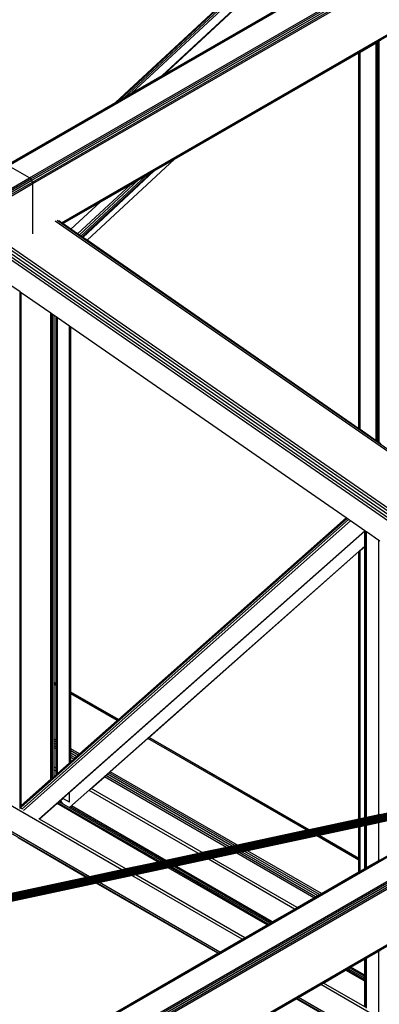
# Model space of a CAD drawing. Header units: millimetres. Extents: x 10 to 1250, y -62 to 528.
# Tile 728 of 909: x 621.339 to 621.894, y 519.521 to 521.041. Entities that reach past the tile are written whole.
import ezdxf

# ---------------------------------------------------------------- set-up
doc = ezdxf.new("R2010")
doc.units = ezdxf.units.MM
doc.header["$LTSCALE"] = 0.05

msp = doc.modelspace()

# ---------------------------------------------------------------- linework, layer by layer
at = {"color": 8}
for p, q in [((621.3202, 520.8158), (624.0731, 522.4052)), ((621.3222, 520.8151), (624.0731, 522.4033)), ((621.3543, 520.7965), (624.0993, 522.3814)), ((621.3562, 520.7949), (624.102, 522.3802)), ((621.3579, 520.7927), (624.1041, 522.3782)), ((621.359, 520.7901), (624.1069, 522.3766)), ((621.3594, 520.7876), (624.1071, 522.374)), ((621.404, 520.7273), (624.094, 522.2803)), ((621.4054, 520.7263), (624.0934, 522.2782)), ((621.4872, 520.9128), (621.8489, 521.2489)), ((621.492, 520.9156), (621.8627, 521.26)), ((621.5008, 520.9207), (621.8627, 521.257)), ((621.512, 520.9272), (621.8627, 521.253)), ((621.5592, 520.9544), (621.8627, 521.2364)), ((621.562, 520.956), (621.8627, 521.2354)), ((621.562, 520.956), (621.8614, 521.1289)), ((621.8646, 520.9907), (621.8895, 521.0051)), ((621.8895, 521.0051), (621.8916, 521.0063)), ((621.8895, 520.3909), (621.8895, 521.0051)), ((621.8916, 521.0063), (621.8917, 521.0064)), ((621.8916, 520.3895), (621.8916, 521.0063)), ((621.8917, 521.0064), (621.8928, 521.007)), ((621.8917, 520.3893), (621.8917, 521.0064)), ((621.8928, 521.007), (621.894, 521.0077)), ((621.8928, 520.3886), (621.8928, 521.007)), ((621.894, 521.0077), (621.8964, 521.0091)), ((621.894, 520.3878), (621.894, 521.0077)), ((621.8627, 520.9896), (621.8632, 520.9899)), ((621.8632, 520.9899), (621.8646, 520.9907)), ((621.8632, 520.4091), (621.8632, 520.9899)), ((621.8646, 520.4082), (621.8646, 520.9907)), ((621.578, 520.8253), (621.8627, 520.9896)), ((621.8627, 520.4094), (621.8627, 520.9896)), ((621.512, 520.9272), (621.5592, 520.9544)), ((621.5592, 520.9544), (621.562, 520.956)), ((621.4872, 520.9128), (621.492, 520.9156)), ((621.492, 520.9156), (621.5008, 520.9207)), ((621.5008, 520.9207), (621.512, 520.9272)), ((621.3185, 520.8154), (621.4872, 520.9128)), ((621.4433, 520.7001), (621.578, 520.8253)), ((621.547, 520.8073), (621.578, 520.8253)), ((621.3543, 520.7965), (621.3222, 520.8151)), ((621.4365, 520.7047), (621.547, 520.8073)), ((621.5425, 520.8047), (621.547, 520.8073)), ((618.5944, 519.2031), (621.3543, 520.7965)), ((618.5964, 519.2016), (621.3562, 520.7949)), ((618.5981, 519.1993), (621.3579, 520.7927)), ((621.3562, 520.7949), (621.3543, 520.7965)), ((621.3579, 520.7927), (621.3562, 520.7949)), ((621.359, 520.7901), (621.3579, 520.7927)), ((621.4313, 520.7084), (621.5228, 520.7934)), ((621.4337, 520.7067), (621.534, 520.7998)), ((621.4355, 520.7054), (621.5425, 520.8047)), ((621.5106, 520.7864), (621.5228, 520.7934)), ((621.5228, 520.7934), (621.534, 520.7998)), ((621.534, 520.7998), (621.5425, 520.8047)), ((618.5992, 519.1967), (621.359, 520.7901)), ((618.5996, 519.1942), (621.3594, 520.7876)), ((621.3594, 520.7876), (621.359, 520.7901)), ((621.3594, 520.71), (621.3594, 520.7876)), ((621.4286, 520.7102), (621.5106, 520.7864)), ((621.4635, 520.7591), (621.5106, 520.7864)), ((621.4059, 520.7259), (621.4635, 520.7591)), ((621.4184, 520.7173), (621.4635, 520.7591)), ((622.3976, 520.0344), (621.3938, 520.7298)), ((622.4001, 520.0358), (621.3969, 520.7309)), ((621.404, 520.7273), (621.3995, 520.7304)), ((621.4054, 520.7263), (621.404, 520.7273)), ((621.4059, 520.7259), (621.4054, 520.7263)), ((621.4184, 520.7173), (621.4059, 520.7259)), ((621.4286, 520.7102), (621.4184, 520.7173)), ((621.4313, 520.7084), (621.4286, 520.7102)), ((621.4337, 520.7067), (621.4313, 520.7084)), ((621.4355, 520.7054), (621.4337, 520.7067)), ((621.4365, 520.7047), (621.4355, 520.7054)), ((621.4433, 520.7001), (621.4365, 520.7047)), ((622.3252, 519.9926), (621.322, 520.6877)), ((622.3289, 519.9947), (621.3251, 520.6902)), ((621.8627, 520.4094), (621.4433, 520.7001)), ((622.3134, 519.9858), (621.3168, 520.6762)), ((622.3168, 519.9878), (621.3176, 520.6801)), ((622.321, 519.9902), (621.3194, 520.6841)), ((621.3399, 520.6204), (621.3225, 520.6325)), ((621.3399, 519.8263), (621.3399, 520.6204)), ((621.3416, 520.6192), (621.3399, 520.6204)), ((621.3416, 519.8278), (621.3416, 520.6192)), ((621.3874, 520.5875), (621.3416, 520.6192)), ((621.3889, 520.5865), (621.3874, 520.5875)), ((621.3874, 520.0206), (621.3874, 520.5875)), ((621.3898, 520.5858), (621.3889, 520.5865)), ((621.3889, 520.0198), (621.3889, 520.5865)), ((621.3898, 520.0192), (621.3898, 520.5858)), ((621.3925, 520.5839), (621.3898, 520.5858)), ((621.3953, 520.582), (621.3925, 520.5839)), ((621.3925, 520.0176), (621.3925, 520.5839)), ((621.3976, 520.5804), (621.3953, 520.582)), ((621.3953, 520.016), (621.3953, 520.582)), ((621.3976, 519.8774), (621.3976, 520.5804)), ((621.4163, 520.5675), (621.3976, 520.5804)), ((621.418, 520.5663), (621.4163, 520.5675)), ((621.4163, 520.0039), (621.4163, 520.5675)), ((621.843, 520.2718), (621.418, 520.5663)), ((621.418, 520.0029), (621.418, 520.5663)), ((621.8632, 520.4091), (621.8627, 520.4094)), ((621.8646, 520.4082), (621.8632, 520.4091)), ((621.8895, 520.3909), (621.8646, 520.4082)), ((621.8916, 520.3895), (621.8895, 520.3909)), ((621.8917, 520.3893), (621.8916, 520.3895)), ((621.8928, 520.3886), (621.8917, 520.3893)), ((621.894, 520.3878), (621.8928, 520.3886)), ((621.8964, 520.3861), (621.894, 520.3878)), ((621.3416, 519.8276), (621.8432, 520.2717)), ((621.3416, 519.8256), (621.8445, 520.2708)), ((621.3423, 519.8225), (621.8468, 520.2692)), ((621.3451, 519.8203), (621.8497, 520.2672)), ((621.4915, 519.9605), (621.843, 520.2718)), ((621.8432, 520.2717), (621.843, 520.2718)), ((621.8445, 520.2708), (621.8432, 520.2717)), ((621.8468, 520.2692), (621.8445, 520.2708)), ((621.8497, 520.2672), (621.8468, 520.2692)), ((621.8718, 520.2519), (621.8497, 520.2672)), ((621.3689, 519.8066), (621.8718, 520.2519)), ((621.4163, 519.848), (621.8717, 520.2513)), ((621.8717, 520.2513), (621.8721, 520.2517)), ((621.8717, 520.2283), (621.8717, 520.2513)), ((621.8721, 520.2517), (621.8718, 520.2519)), ((621.8724, 520.2515), (621.8721, 520.2517)), ((621.8724, 520.2289), (621.8724, 520.2515)), ((621.8741, 520.2503), (621.8724, 520.2515)), ((621.8741, 520.2304), (621.8741, 520.2503)), ((621.8745, 520.25), (621.8741, 520.2503)), ((621.8745, 520.2308), (621.8745, 520.25)), ((621.8932, 520.2371), (621.8745, 520.25)), ((621.8724, 520.2289), (621.8741, 520.2304)), ((621.8741, 520.2304), (621.8745, 520.2308)), ((621.8741, 520.2299), (621.8741, 520.2304)), ((621.8741, 520.2299), (621.8745, 520.2303)), ((621.8745, 520.2303), (621.8745, 520.2308)), ((621.8745, 519.8095), (621.8745, 520.2303)), ((621.8932, 519.8135), (621.8932, 520.2371)), ((621.8949, 520.2359), (621.8932, 520.2371)), ((621.4161, 519.8248), (621.8717, 520.2283)), ((621.5389, 519.9331), (621.8627, 520.2198)), ((621.8627, 520.2198), (621.8632, 520.2202)), ((621.8627, 519.807), (621.8627, 520.2198)), ((621.8632, 520.2202), (621.8646, 520.2215)), ((621.8632, 519.8071), (621.8632, 520.2202)), ((621.8646, 520.2215), (621.8717, 520.2278)), ((621.8646, 519.8074), (621.8646, 520.2215)), ((621.8717, 520.2283), (621.8724, 520.2289)), ((621.8717, 520.2278), (621.8724, 520.2284)), ((621.8717, 520.2278), (621.8717, 520.2283)), ((621.8717, 519.8089), (621.8717, 520.2278)), ((621.8724, 520.2284), (621.8741, 520.2299)), ((621.8724, 520.2284), (621.8724, 520.2289)), ((621.8724, 519.8091), (621.8724, 520.2284)), ((621.8741, 519.8095), (621.8741, 520.2299)), ((620.6446, 519.0216), (622.4258, 520.0501)), ((620.6461, 519.0207), (622.4278, 520.0494)), ((621.497, 519.7287), (620.9217, 520.0609)), ((621.4469, 519.718), (620.9019, 520.0326)), ((620.6783, 519.0022), (622.4599, 520.0308)), ((620.6806, 519.0008), (622.4619, 520.0292)), ((620.6834, 518.9992), (622.4636, 520.027)), ((620.6862, 518.9976), (622.4647, 520.0244)), ((620.6886, 518.9962), (622.4651, 520.0219)), ((621.4433, 519.7172), (620.9005, 520.0306)), ((621.3889, 520.0198), (621.3874, 520.0206)), ((621.3874, 520.0199), (621.3874, 520.0206)), ((621.3889, 520.019), (621.3874, 520.0199)), ((621.3874, 520.0178), (621.3874, 520.0199)), ((621.3889, 520.017), (621.3874, 520.0178)), ((621.3874, 519.933), (621.3874, 520.0178)), ((621.3898, 520.0192), (621.3889, 520.0198)), ((621.3889, 520.019), (621.3889, 520.0198)), ((621.3898, 520.0185), (621.3889, 520.019)), ((621.3889, 520.017), (621.3889, 520.019)), ((621.3898, 520.0185), (621.3898, 520.0192)), ((621.3898, 520.0165), (621.3898, 520.0185)), ((621.3953, 520.016), (621.3925, 520.0176)), ((621.3925, 520.0169), (621.3925, 520.0176)), ((621.3898, 520.0165), (621.3889, 520.017)), ((621.3889, 519.9322), (621.3889, 520.017)), ((621.3898, 519.9316), (621.3898, 520.0165)), ((621.3953, 520.0153), (621.3925, 520.0169)), ((621.3925, 520.0149), (621.3925, 520.0169)), ((621.3953, 520.0133), (621.3925, 520.0149)), ((621.3925, 519.9301), (621.3925, 520.0149)), ((621.3953, 520.0153), (621.3953, 520.016)), ((621.3953, 520.0133), (621.3953, 520.0153)), ((621.3953, 519.9285), (621.3953, 520.0133)), ((621.418, 520.0029), (621.4163, 520.0039)), ((621.4163, 520.0032), (621.4163, 520.0039)), ((621.418, 520.0022), (621.4163, 520.0032)), ((621.4163, 520.0012), (621.4163, 520.0032)), ((621.4915, 519.9605), (621.418, 520.0029)), ((621.418, 520.0022), (621.418, 520.0029)), ((621.491, 519.9601), (621.418, 520.0022)), ((621.418, 520.0002), (621.418, 520.0022)), ((621.418, 520.0002), (621.4163, 520.0012)), ((621.4163, 519.9163), (621.4163, 520.0012)), ((621.4896, 519.9589), (621.418, 520.0002)), ((621.418, 519.9154), (621.418, 520.0002)), ((621.4316, 519.9075), (621.4896, 519.9589)), ((621.4896, 519.9589), (621.491, 519.9601)), ((621.491, 519.9601), (621.4915, 519.9605)), ((621.3889, 519.9322), (621.3874, 519.933)), ((621.3874, 519.93), (621.3874, 519.933)), ((621.3889, 519.9292), (621.3874, 519.93)), ((621.3874, 519.9264), (621.3874, 519.93)), ((621.3889, 519.9256), (621.3874, 519.9264)), ((621.3874, 519.9229), (621.3874, 519.9264)), ((621.3898, 519.9316), (621.3889, 519.9322)), ((621.3889, 519.9292), (621.3889, 519.9322)), ((621.3898, 519.9286), (621.3889, 519.9292)), ((621.3889, 519.9256), (621.3889, 519.9292)), ((621.3898, 519.9286), (621.3898, 519.9316)), ((621.3898, 519.9251), (621.3898, 519.9286)), ((621.3953, 519.9285), (621.3925, 519.9301)), ((621.3925, 519.9271), (621.3925, 519.9301)), ((621.3953, 519.9255), (621.3925, 519.9271)), ((621.3925, 519.9235), (621.3925, 519.9271)), ((621.3953, 519.9255), (621.3953, 519.9285)), ((621.4791, 519.8801), (621.5371, 519.9315)), ((621.5371, 519.9315), (621.5384, 519.9327)), ((621.7824, 519.7898), (621.5371, 519.9315)), ((621.5384, 519.9327), (621.5389, 519.9331)), ((621.7849, 519.7904), (621.5384, 519.9327)), ((621.7858, 519.7906), (621.5389, 519.9331)), ((620.7631, 518.9532), (622.4228, 519.9115)), ((621.3889, 519.9221), (621.3874, 519.9229)), ((621.3874, 519.9199), (621.3874, 519.9229)), ((621.3889, 519.9191), (621.3874, 519.9199)), ((621.3874, 519.89), (621.3874, 519.9199)), ((621.3898, 519.9251), (621.3889, 519.9256)), ((621.3889, 519.9221), (621.3889, 519.9256)), ((621.3898, 519.9215), (621.3889, 519.9221)), ((621.3889, 519.9191), (621.3889, 519.9221)), ((621.3898, 519.9185), (621.3889, 519.9191)), ((621.3889, 519.8891), (621.3889, 519.9191)), ((621.3898, 519.9215), (621.3898, 519.9251)), ((621.3898, 519.9185), (621.3898, 519.9215)), ((621.3898, 519.8886), (621.3898, 519.9185)), ((621.3953, 519.9219), (621.3925, 519.9235)), ((621.3925, 519.9199), (621.3925, 519.9235)), ((621.3953, 519.9183), (621.3925, 519.9199)), ((621.3925, 519.9169), (621.3925, 519.9199)), ((621.3953, 519.9153), (621.3925, 519.9169)), ((621.3925, 519.887), (621.3925, 519.9169)), ((621.3953, 519.9219), (621.3953, 519.9255)), ((621.3953, 519.9183), (621.3953, 519.9219)), ((621.3953, 519.9153), (621.3953, 519.9183)), ((621.3953, 519.8854), (621.3953, 519.9153)), ((621.418, 519.9154), (621.4163, 519.9163)), ((621.4163, 519.9133), (621.4163, 519.9163)), ((621.418, 519.9124), (621.4163, 519.9133)), ((621.4163, 519.9098), (621.4163, 519.9133)), ((621.4316, 519.9075), (621.418, 519.9154)), ((621.418, 519.9124), (621.418, 519.9154)), ((621.4296, 519.9057), (621.418, 519.9124)), ((621.418, 519.9088), (621.418, 519.9124)), ((620.7647, 518.9523), (622.4222, 519.9093)), ((621.418, 519.9088), (621.4163, 519.9098)), ((621.4163, 519.9062), (621.4163, 519.9098)), ((621.418, 519.9052), (621.4163, 519.9062)), ((621.4163, 519.9032), (621.4163, 519.9062)), ((621.418, 519.9022), (621.4163, 519.9032)), ((621.4163, 519.8939), (621.4163, 519.9032)), ((621.4271, 519.9035), (621.418, 519.9088)), ((621.418, 519.9052), (621.418, 519.9088)), ((621.4247, 519.9014), (621.418, 519.9052)), ((621.418, 519.9022), (621.418, 519.9052)), ((621.4226, 519.8995), (621.418, 519.9022)), ((621.418, 519.8954), (621.418, 519.9022)), ((621.418, 519.8954), (621.4226, 519.8995)), ((621.4226, 519.8995), (621.4247, 519.9014)), ((621.4247, 519.9014), (621.4271, 519.9035)), ((621.4271, 519.9035), (621.4296, 519.9057)), ((621.4296, 519.9057), (621.4316, 519.9075)), ((621.3889, 519.8891), (621.3874, 519.89)), ((621.3874, 519.8853), (621.3874, 519.89)), ((621.3889, 519.8845), (621.3874, 519.8853)), ((621.3874, 519.8684), (621.3874, 519.8853)), ((621.3898, 519.8886), (621.3889, 519.8891)), ((621.3889, 519.8845), (621.3889, 519.8891)), ((621.3898, 519.8839), (621.3889, 519.8845)), ((621.3889, 519.8696), (621.3889, 519.8845)), ((621.3898, 519.8839), (621.3898, 519.8886)), ((621.3898, 519.8704), (621.3898, 519.8839)), ((621.3953, 519.8854), (621.3925, 519.887)), ((621.3925, 519.8824), (621.3925, 519.887)), ((621.3953, 519.8808), (621.3925, 519.8824)), ((621.3925, 519.8729), (621.3925, 519.8824)), ((621.3953, 519.8808), (621.3953, 519.8854)), ((621.3953, 519.8753), (621.3953, 519.8808)), ((621.3976, 519.8774), (621.4163, 519.8939)), ((621.4163, 519.8939), (621.418, 519.8954)), ((621.3416, 519.8278), (621.3874, 519.8684)), ((621.3874, 519.8684), (621.3889, 519.8696)), ((621.3889, 519.8696), (621.3898, 519.8704)), ((621.3898, 519.8704), (621.3925, 519.8729)), ((621.3925, 519.8729), (621.3953, 519.8753)), ((621.3953, 519.8753), (621.3976, 519.8774)), ((621.4496, 519.854), (621.4701, 519.8721)), ((621.4701, 519.8721), (621.4722, 519.874)), ((621.6586, 519.7633), (621.4701, 519.8721)), ((621.4722, 519.874), (621.4746, 519.8761)), ((621.6624, 519.7641), (621.4722, 519.874)), ((621.4746, 519.8761), (621.477, 519.8783)), ((621.6669, 519.7651), (621.4746, 519.8761)), ((621.477, 519.8783), (621.4791, 519.8801)), ((621.6714, 519.7661), (621.477, 519.8783)), ((621.6752, 519.7669), (621.4791, 519.8801)), ((622.0829, 519.8527), (620.5326, 519.5207)), ((622.0814, 519.8518), (620.5332, 519.5203)), ((622.0797, 519.8509), (620.5337, 519.5198)), ((622.0841, 519.8534), (620.5344, 519.5216)), ((622.0852, 519.854), (620.5358, 519.5223)), ((622.086, 519.8545), (620.5372, 519.5229)), ((622.0866, 519.8548), (620.5384, 519.5233)), ((621.6149, 519.754), (621.4463, 519.8513)), ((621.447, 519.8517), (621.4496, 519.854)), ((621.6208, 519.7552), (621.4496, 519.854)), ((622.0779, 519.8498), (620.5343, 519.5193)), ((622.076, 519.8487), (620.5348, 519.5187)), ((622.074, 519.8475), (620.5352, 519.5181)), ((622.0719, 519.8463), (620.5357, 519.5174)), ((622.0697, 519.8451), (620.536, 519.5167)), ((622.0534, 519.8357), (620.536, 519.5108)), ((622.0539, 519.836), (620.5361, 519.511)), ((622.0676, 519.8439), (620.5363, 519.516)), ((622.0546, 519.8364), (620.5363, 519.5113)), ((622.0656, 519.8427), (620.5366, 519.5153)), ((622.0556, 519.837), (620.5366, 519.5117)), ((622.0635, 519.8415), (620.5368, 519.5146)), ((622.0568, 519.8377), (620.5368, 519.5122)), ((622.0616, 519.8404), (620.5369, 519.5139)), ((620.5369, 519.5133), (622.0599, 519.8394)), ((622.0583, 519.8385), (620.5369, 519.5127)), ((621.4001, 519.8337), (621.4018, 519.8352)), ((621.4018, 519.8352), (621.4024, 519.8357)), ((621.4034, 519.8343), (621.4018, 519.8352)), ((621.4024, 519.8357), (621.4059, 519.8389)), ((621.4034, 519.8343), (621.4024, 519.8357)), ((621.4059, 519.8389), (621.4163, 519.848)), ((621.4163, 519.8329), (621.4059, 519.8389)), ((621.4163, 519.8329), (621.4163, 519.848)), ((621.3399, 519.8263), (621.3416, 519.8278)), ((621.3399, 519.8261), (621.3416, 519.8276)), ((621.3399, 519.8261), (621.3399, 519.8263)), ((621.3399, 519.8241), (621.3399, 519.8261)), ((621.3399, 519.8241), (621.3416, 519.8256)), ((621.3422, 519.8228), (621.3399, 519.8241)), ((621.3399, 519.8233), (621.3399, 519.8241)), ((621.3416, 519.8276), (621.3416, 519.8278)), ((621.3416, 519.8256), (621.3416, 519.8276)), ((621.3416, 519.8249), (621.3416, 519.8256)), ((621.3698, 519.8068), (621.3969, 519.8309)), ((621.3969, 519.8309), (621.3983, 519.8321)), ((621.553, 519.7407), (621.3969, 519.8309)), ((621.3983, 519.8321), (621.4001, 519.8337)), ((621.5557, 519.7413), (621.3983, 519.8321)), ((621.5589, 519.742), (621.4001, 519.8337)), ((621.4057, 519.8308), (621.4034, 519.8343)), ((621.5621, 519.7427), (621.4177, 519.826)), ((621.5648, 519.7432), (621.4192, 519.8273)), ((621.3698, 519.8068), (621.3695, 519.807)), ((621.5029, 519.73), (621.3698, 519.8068)), ((621.8627, 519.807), (621.7858, 519.7906)), ((621.8632, 519.8071), (621.8627, 519.807)), ((621.8646, 519.8074), (621.8632, 519.8071)), ((621.8717, 519.8089), (621.8646, 519.8074)), ((621.8724, 519.8091), (621.8717, 519.8089)), ((621.8741, 519.8095), (621.8724, 519.8091)), ((621.8745, 519.8095), (621.8741, 519.8095)), ((621.8932, 519.8135), (621.8745, 519.8095)), ((621.8949, 519.8139), (621.8932, 519.8135)), ((621.7824, 519.7898), (621.6752, 519.7669)), ((621.7849, 519.7904), (621.7824, 519.7898)), ((621.7858, 519.7906), (621.7849, 519.7904)), ((621.8627, 519.7948), (621.8013, 519.7816)), ((621.8632, 519.7949), (621.8627, 519.7948)), ((621.8627, 519.7462), (621.8627, 519.7948)), ((621.8646, 519.7952), (621.8632, 519.7949)), ((621.8632, 519.7459), (621.8632, 519.7949)), ((621.8717, 519.7967), (621.8646, 519.7952)), ((621.8646, 519.7267), (621.8646, 519.7952)), ((621.8724, 519.7968), (621.8717, 519.7967)), ((621.8717, 519.7308), (621.8717, 519.7967)), ((621.8741, 519.7972), (621.8724, 519.7968)), ((621.8724, 519.7312), (621.8724, 519.7968)), ((621.8745, 519.7973), (621.8741, 519.7972)), ((621.8741, 519.7322), (621.8741, 519.7972)), ((621.8932, 519.8013), (621.8745, 519.7973)), ((621.8745, 519.7324), (621.8745, 519.7973)), ((621.8949, 519.8016), (621.8932, 519.8013)), ((621.8932, 519.7432), (621.8932, 519.8013)), ((621.442, 519.7169), (621.3367, 519.7778)), ((621.7979, 519.7809), (621.6907, 519.7579)), ((621.8004, 519.7814), (621.7979, 519.7809)), ((621.8627, 519.7435), (621.7979, 519.7809)), ((621.8013, 519.7816), (621.8004, 519.7814)), ((621.8627, 519.7455), (621.8004, 519.7814)), ((621.8627, 519.7462), (621.8013, 519.7816)), ((621.6586, 519.7633), (621.6208, 519.7552)), ((621.6624, 519.7641), (621.6586, 519.7633)), ((621.6669, 519.7651), (621.6624, 519.7641)), ((621.6714, 519.7661), (621.6669, 519.7651)), ((621.6752, 519.7669), (621.6714, 519.7661)), ((621.6149, 519.754), (621.5648, 519.7432)), ((621.6304, 519.745), (621.5803, 519.7343)), ((621.6208, 519.7552), (621.6149, 519.754)), ((621.6363, 519.7463), (621.6304, 519.745)), ((621.7634, 519.6682), (621.6304, 519.745)), ((621.6741, 519.7544), (621.6363, 519.7463)), ((621.7674, 519.6706), (621.6363, 519.7463)), ((621.6779, 519.7552), (621.6741, 519.7544)), ((621.7933, 519.6855), (621.6741, 519.7544)), ((621.6824, 519.7561), (621.6779, 519.7552)), ((621.7959, 519.687), (621.6779, 519.7552)), ((621.6869, 519.7571), (621.6824, 519.7561)), ((621.799, 519.6888), (621.6824, 519.7561)), ((621.6907, 519.7579), (621.6869, 519.7571)), ((621.8021, 519.6906), (621.6869, 519.7571)), ((621.8047, 519.6921), (621.6907, 519.7579)), ((621.8632, 519.7459), (621.8627, 519.7462)), ((621.8627, 519.7455), (621.8627, 519.7462)), ((621.8632, 519.7452), (621.8627, 519.7455)), ((621.8627, 519.7435), (621.8627, 519.7455)), ((621.8632, 519.7452), (621.8632, 519.7459)), ((621.8632, 519.7432), (621.8632, 519.7452)), ((621.8932, 519.7432), (621.8949, 519.7442)), ((621.497, 519.7287), (621.4469, 519.718)), ((621.5029, 519.73), (621.497, 519.7287)), ((621.553, 519.7407), (621.5029, 519.73)), ((621.5685, 519.7318), (621.5184, 519.721)), ((621.5557, 519.7413), (621.553, 519.7407)), ((621.5589, 519.742), (621.5557, 519.7413)), ((621.5621, 519.7427), (621.5589, 519.742)), ((621.5648, 519.7432), (621.5621, 519.7427)), ((621.5712, 519.7323), (621.5685, 519.7318)), ((621.721, 519.6437), (621.5685, 519.7318)), ((621.5744, 519.733), (621.5712, 519.7323)), ((621.7228, 519.6448), (621.5712, 519.7323)), ((621.5776, 519.7337), (621.5744, 519.733)), ((621.725, 519.6461), (621.5744, 519.733)), ((621.5803, 519.7343), (621.5776, 519.7337)), ((621.7272, 519.6473), (621.5776, 519.7337)), ((621.729, 519.6484), (621.5803, 519.7343)), ((621.8632, 519.7432), (621.8627, 519.7435)), ((621.8627, 519.7256), (621.8627, 519.7435)), ((621.8632, 519.7259), (621.8632, 519.7432)), ((621.8646, 519.7267), (621.8717, 519.7308)), ((621.8717, 519.7308), (621.8724, 519.7312)), ((621.8724, 519.7312), (621.8741, 519.7322)), ((621.8741, 519.7322), (621.8745, 519.7324)), ((621.8745, 519.7324), (621.8932, 519.7432)), ((621.442, 519.7169), (620.546, 519.5251)), ((621.4433, 519.7172), (621.442, 519.7169)), ((621.4469, 519.718), (621.4433, 519.7172)), ((621.5125, 519.7198), (621.4624, 519.709)), ((621.5184, 519.721), (621.5125, 519.7198)), ((621.6826, 519.6216), (621.5125, 519.7198)), ((621.6866, 519.6239), (621.5184, 519.721)), ((621.8047, 519.6921), (621.8627, 519.7256)), ((621.8627, 519.7256), (621.8632, 519.7259)), ((621.8632, 519.7259), (621.8646, 519.7267)), ((621.4575, 519.708), (620.5359, 519.5107)), ((621.4588, 519.7083), (621.4575, 519.708)), ((621.6449, 519.5998), (621.4575, 519.708)), ((621.4624, 519.709), (621.4588, 519.7083)), ((621.6457, 519.6003), (621.4588, 519.7083)), ((621.6482, 519.6018), (621.4624, 519.709)), ((621.7674, 519.6706), (621.7933, 519.6855)), ((621.7933, 519.6855), (621.7959, 519.687)), ((621.7959, 519.687), (621.799, 519.6888)), ((621.799, 519.6888), (621.8021, 519.6906)), ((621.8021, 519.6906), (621.8047, 519.6921)), ((621.729, 519.6484), (621.7634, 519.6682)), ((621.7634, 519.6682), (621.7674, 519.6706)), ((621.6866, 519.6239), (621.721, 519.6437)), ((621.721, 519.6437), (621.7228, 519.6448)), ((621.7228, 519.6448), (621.725, 519.6461)), ((621.725, 519.6461), (621.7272, 519.6473)), ((621.7272, 519.6473), (621.729, 519.6484)), ((621.6826, 519.6216), (621.6866, 519.6239)), ((621.6482, 519.6018), (621.6826, 519.6216)), ((620.644, 519.022), (621.6449, 519.5998)), ((621.6449, 519.5998), (621.6457, 519.6003)), ((621.6457, 519.6003), (621.6482, 519.6018)), ((621.8724, 519.5912), (621.8741, 519.5922)), ((621.8741, 519.5922), (621.8745, 519.5924)), ((621.8741, 519.5647), (621.8741, 519.5922)), ((621.8745, 519.5924), (621.8932, 519.6032)), ((621.8745, 519.5644), (621.8745, 519.5924)), ((621.8932, 519.6032), (621.8949, 519.6042)), ((621.8932, 519.5049), (621.8932, 519.6032)), ((621.8462, 519.5761), (621.8484, 519.5773)), ((621.8484, 519.5773), (621.8503, 519.5784)), ((621.8717, 519.5639), (621.8484, 519.5773)), ((621.8503, 519.5784), (621.8717, 519.5908)), ((621.8717, 519.5661), (621.8503, 519.5784)), ((621.8717, 519.5908), (621.8724, 519.5912)), ((621.8717, 519.5661), (621.8717, 519.5908)), ((621.8724, 519.5656), (621.8724, 519.5912)), ((621.8079, 519.5539), (621.8422, 519.5737)), ((621.8422, 519.5737), (621.844, 519.5748)), ((621.8717, 519.5567), (621.8422, 519.5737)), ((621.844, 519.5748), (621.8462, 519.5761)), ((621.8717, 519.5589), (621.844, 519.5748)), ((621.8717, 519.5614), (621.8462, 519.5761)), ((621.8724, 519.5656), (621.8717, 519.5661)), ((621.8717, 519.5639), (621.8717, 519.5661)), ((621.8724, 519.5635), (621.8717, 519.5639)), ((621.8717, 519.5614), (621.8717, 519.5639)), ((621.8724, 519.561), (621.8717, 519.5614)), ((621.8717, 519.5589), (621.8717, 519.5614)), ((621.8741, 519.5647), (621.8724, 519.5656)), ((621.8724, 519.5635), (621.8724, 519.5656)), ((621.8741, 519.5625), (621.8724, 519.5635)), ((621.8724, 519.561), (621.8724, 519.5635)), ((621.8745, 519.5644), (621.8741, 519.5647)), ((621.8741, 519.5625), (621.8741, 519.5647)), ((621.8745, 519.5623), (621.8741, 519.5625)), ((621.8741, 519.56), (621.8741, 519.5625)), ((621.8745, 519.5623), (621.8745, 519.5644)), ((621.8745, 519.5598), (621.8745, 519.5623)), ((621.7695, 519.5318), (621.8038, 519.5516)), ((621.8038, 519.5516), (621.8079, 519.5539)), ((622.0806, 519.3918), (621.8038, 519.5516)), ((621.8717, 519.5171), (621.8079, 519.5539)), ((621.8724, 519.5584), (621.8717, 519.5589)), ((621.8717, 519.5567), (621.8717, 519.5589)), ((621.8717, 519.5171), (621.8717, 519.5567)), ((621.8724, 519.5563), (621.8717, 519.5567)), ((621.8741, 519.56), (621.8724, 519.561)), ((621.8724, 519.5584), (621.8724, 519.561)), ((621.8724, 519.5563), (621.8724, 519.5584)), ((621.8741, 519.5575), (621.8724, 519.5584)), ((621.8724, 519.5166), (621.8724, 519.5563)), ((621.8741, 519.5553), (621.8724, 519.5563)), ((621.8745, 519.5598), (621.8741, 519.56)), ((621.8741, 519.5575), (621.8741, 519.56)), ((621.8741, 519.5553), (621.8741, 519.5575)), ((621.8745, 519.5572), (621.8741, 519.5575)), ((621.8741, 519.5157), (621.8741, 519.5553)), ((621.8745, 519.5551), (621.8741, 519.5553)), ((621.8745, 519.5572), (621.8745, 519.5598)), ((621.8745, 519.5551), (621.8745, 519.5572)), ((621.8745, 519.5154), (621.8745, 519.5551)), ((621.767, 519.5303), (621.7695, 519.5318)), ((622.0608, 519.3636), (621.7695, 519.5318)), ((620.7652, 518.952), (621.7661, 519.5298)), ((621.7661, 519.5298), (621.767, 519.5303)), ((621.8867, 519.4602), (621.7661, 519.5298)), ((622.0594, 519.3615), (621.767, 519.5303))]:
    msp.add_line(p, q, dxfattribs=at)

doc.saveas('drawing.dxf')
